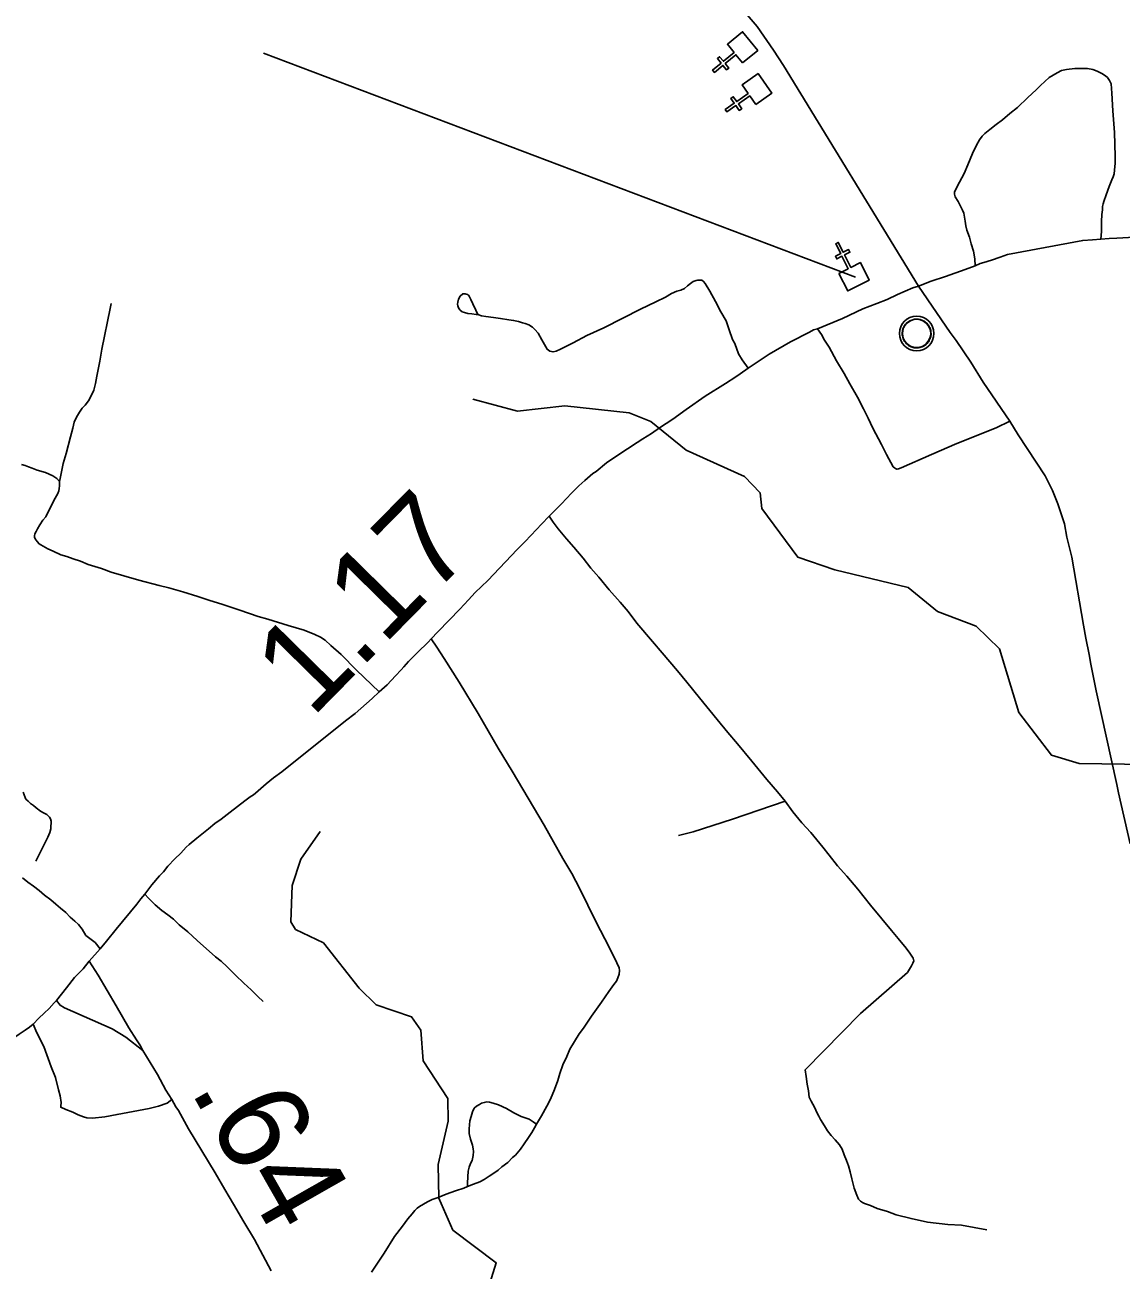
# Model space of a CAD drawing. Extents: x 2290615 to 2522933, y 819489 to 1012715.
# Drawn here: x 2430887 to 2436862, y 876394 to 883180 of the extents above; entities that cross this region are included whole.
import ezdxf

# ---------------------------------------------------------------- set-up
doc = ezdxf.new("R2010")
doc.units = 0
for name, color, linetype in [('Exist Civil Demographics Community CELL', 7, 'Continuous'), ('Exist Cultural Church CELL', 7, 'Continuous'), ('Exist Hydrographic Misc Water Feature', 7, 'Continuous'), ('Exist Road Non-System Type 51', 7, 'Continuous'), ('Exist Road Secondary Mileage Hundredths English Label', 7, 'Continuous'), ('Exist Road Secondary Structure Standard Bridge Number Label', 7, 'Continuous'), ('Exist Road Secondary Type 51 Attributed', 7, 'Continuous')]:
    doc.layers.add(name, color=color, linetype=linetype)

msp = doc.modelspace()

# ---------------------------------------------------------------- linework, layer by layer
at = {"layer": 'Exist Civil Demographics Community CELL'}
msp.add_lwpolyline([(2435670, 881511.4), (2435671, 881517), (2435672.8, 881523.6), (2435675.7, 881530.8), (2435678.6, 881536.5), (2435681.9, 881542.2), (2435685.7, 881547.4), (2435689.7, 881551.7), (2435694.3, 881556.3), (2435699.8, 881560.9), (2435705.2, 881564.6), (2435710.1, 881567.4), (2435715.2, 881569.9), (2435720.6, 881572.2), (2435726.2, 881574), (2435730.6, 881575.2), (2435735.4, 881575.9), (2435739.6, 881576.6), (2435745.9, 881576.9), (2435750.4, 881576.8), (2435756, 881576.5), (2435760.9, 881575.8), (2435765.8, 881574.8), (2435770.8, 881573.4), (2435776, 881571.5), (2435782.7, 881568.5), (2435788.9, 881565), (2435794, 881561.5), (2435799.1, 881557.5), (2435802.5, 881554.3), (2435806.6, 881550), (2435810.4, 881545.3), (2435813.5, 881540.7), (2435816.6, 881535.7), (2435819.1, 881530.5), (2435821.1, 881525.5), (2435822.7, 881520.5), (2435824, 881515.9), (2435825.1, 881509.8), (2435825.7, 881505.1), (2435826, 881499.1), (2435825.8, 881493.4), (2435825.2, 881487.7), (2435824.3, 881482.2), (2435822.6, 881476), (2435820.7, 881470.2), (2435818.4, 881465.1), (2435815.3, 881459.1), (2435812, 881453.8), (2435808.6, 881449.1), (2435804.3, 881444.4), (2435799, 881439.4), (2435794, 881435.3), (2435789, 881431.8), (2435784.7, 881429.3), (2435777.9, 881426.1), (2435770.7, 881423.4), (2435764.8, 881421.9), (2435758.2, 881420.6), (2435753.7, 881420.1), (2435749.3, 881419.9), (2435743.7, 881419.9), (2435739.4, 881420.3), (2435733.8, 881421), (2435727.8, 881422.3), (2435723.2, 881423.6), (2435718.1, 881425.5), (2435713.5, 881427.5), (2435709.6, 881429.7), (2435702.8, 881433.8), (2435697.2, 881438.1), (2435692.3, 881442.6), (2435687.8, 881447.4), (2435684.6, 881451.4), (2435681.7, 881455.6), (2435677.6, 881462.7), (2435675.8, 881466.2), (2435674.1, 881470.2), (2435671.5, 881478.4), (2435670, 881485.5), (2435669.3, 881490.6), (2435669, 881497), (2435668.9, 881501.6), (2435669.5, 881508.1)], close=True, dxfattribs=at)
for centre, radius in [((2435747.6, 881499), 94.3), ((2435747.3, 881499.3), 76.7)]:
    msp.add_circle(centre, radius, dxfattribs=at)
at = {"layer": 'Exist Cultural Church CELL'}
for points in [[(2434799.1, 882974.2), (2434762.9, 883018.1), (2434704.1, 882969.8), (2434724.4, 882945.1), (2434712, 882934.9), (2434691.7, 882959.7), (2434645.2, 882921.5), (2434635.1, 882933.9), (2434681.6, 882972.1), (2434661.3, 882996.8), (2434673.6, 883006.9), (2434693.9, 882982.2), (2434752.8, 883030.5), (2434716.3, 883075.1), (2434798.6, 883142.7), (2434881.4, 883041.7)], [(2434870.9, 882746.9), (2434838.1, 882793.4), (2434775.8, 882749.7), (2434794.1, 882723.5), (2434781, 882714.4), (2434762.7, 882740.6), (2434713.4, 882706.1), (2434704.2, 882719.2), (2434753.5, 882753.7), (2434735.1, 882779.9), (2434748.2, 882789.1), (2434766.6, 882762.9), (2434828.9, 882806.6), (2434795.9, 882853.8), (2434883.1, 882914.9), (2434958.1, 882807.9)], [(2435324.2, 881826), (2435375, 881851.8), (2435340.6, 881919.8), (2435312.1, 881905.3), (2435304.9, 881919.6), (2435333.4, 881934), (2435306.3, 881987.7), (2435320.6, 881994.9), (2435347.7, 881941.2), (2435376.3, 881955.7), (2435383.5, 881941.4), (2435355, 881927), (2435389.3, 881859), (2435440.8, 881884.9), (2435488.8, 881789.9), (2435372.2, 881731)]]:
    msp.add_lwpolyline(points, close=True, dxfattribs=at)
at = {"layer": 'Exist Hydrographic Misc Water Feature'}
for points in [[(2439360.9, 878908.7), (2439018.9, 878898), (2438720.9, 878816.8), (2438369.9, 878878), (2437748.8, 879138.3), (2436632.9, 879155), (2436482, 879201.3), (2436304, 879433.6), (2436198.8, 879780.7), (2436071.9, 879903.4), (2435861.9, 879983.5), (2435701.9, 880114.8), (2435300.9, 880210.1), (2435099.9, 880280.6), (2434903.9, 880545), (2434894.9, 880630.1), (2434810, 880718.5), (2434491.9, 880863), (2434298, 881019.3), (2434179.8, 881067), (2433829.8, 881105.2), (2433571.9, 881075), (2433328.9, 881140.5)], [(2433272.9, 875846.2), (2433456, 876434.7), (2433220, 876612.3), (2433142.9, 876786.4), (2433140, 876970.1), (2433195, 877205.4), (2433192.9, 877330.1), (2433057, 877534.6), (2433045.9, 877701.6), (2432994.8, 877775.1), (2432801.9, 877839.3), (2432709, 877930.8), (2432514, 878178.8), (2432362.9, 878251.5), (2432336.8, 878293.1), (2432343, 878490.3), (2432391, 878633.4), (2432497, 878785.5)]]:
    msp.add_lwpolyline(points, dxfattribs=at)
at = {"layer": 'Exist Road Non-System Type 51'}
for points in [[(2436066.7, 881868.3), (2436064.7, 881904.8), (2436056.9, 881947.2), (2436045.3, 881987.3), (2436035.2, 882023.1), (2436021.4, 882062.6), (2436016.4, 882086.3), (2436012.5, 882110.9), (2436008.6, 882132.6), (2436005.6, 882155.3), (2435997.7, 882171.1), (2435974.1, 882217.4), (2435958.3, 882243.1), (2435953.4, 882257.9), (2435953.4, 882269.7), (2435968.1, 882300.3), (2436006.6, 882371.3), (2436027.3, 882418.6), (2436051.9, 882478.8), (2436073.6, 882525.1), (2436089.4, 882553.7), (2436104.2, 882574.5), (2436119, 882588.3), (2436145.8, 882611.1), (2436180.3, 882637.8), (2436214.8, 882663.4), (2436256.2, 882697.9), (2436296.6, 882730.5), (2436353.8, 882785.7), (2436398.2, 882827.1), (2436421.8, 882850.8), (2436469.1, 882893.2), (2436512.5, 882919.8), (2436537.2, 882931.7), (2436563.8, 882936.6), (2436609.1, 882943.5), (2436644.6, 882943.5), (2436679.1, 882942.5), (2436707.7, 882937.6), (2436732.3, 882928.7), (2436757, 882915.9), (2436776.7, 882902.1), (2436788.5, 882893.2), (2436798.4, 882877.4), (2436807.2, 882859.7), (2436812.2, 882808.4), (2436817.1, 882712.7), (2436826, 882593.4), (2436829.9, 882464.2), (2436828.9, 882426.2), (2436826, 882388.7), (2436824, 882369), (2436818.1, 882353.2), (2436811.2, 882336.4), (2436797.4, 882299), (2436779.6, 882253.6), (2436767.8, 882218.1), (2436763.9, 882205.3), (2436760.9, 882190.5), (2436759.9, 882171.7), (2436757, 882147.6), (2436755, 882109.1), (2436755, 882054.9), (2436752, 882012.5)], [(2434828.4, 881309.2), (2434796.3, 881355.3), (2434777.1, 881387.8), (2434756.4, 881444), (2434743.9, 881465.3), (2434725.4, 881519.5), (2434709.1, 881568.3), (2434681, 881617.1), (2434651.4, 881673.3), (2434620.4, 881729.6), (2434595.2, 881771), (2434586.4, 881782.8), (2434577.5, 881788.7), (2434565.7, 881788.7), (2434553.8, 881788.7), (2434545, 881787.3), (2434530.2, 881781.3), (2434515.4, 881771), (2434499.1, 881757.7), (2434482.9, 881744.4), (2434462.2, 881735.5), (2434440, 881729.6), (2434411.9, 881716.3), (2434377.9, 881697), (2434326.1, 881671.9), (2434243.3, 881630.4), (2434145.7, 881581.6), (2434042.2, 881529.8), (2433949.1, 881486.9), (2433875.2, 881447), (2433805.7, 881413), (2433782, 881402.6), (2433765.7, 881398.2), (2433748, 881402.6), (2433733.2, 881413), (2433719.9, 881439.6), (2433705.1, 881464.8), (2433684.4, 881500.3), (2433666.7, 881521), (2433653.4, 881532.8), (2433634, 881545.1), (2433614.3, 881553.7), (2433598.5, 881557.6), (2433577.5, 881564.2), (2433550.5, 881569.5), (2433525.5, 881573.4), (2433479.5, 881580.6), (2433441.4, 881585.2), (2433400, 881591.2), (2433375.7, 881594.4), (2433356, 881601.7)], [(2433356, 881601.7), (2433345.5, 881626.7), (2433329.1, 881659.5), (2433317.9, 881683.9), (2433312, 881695.7), (2433309.3, 881702.9), (2433305.4, 881706.9), (2433299.5, 881710.8), (2433292.3, 881713.5), (2433286.3, 881715.4), (2433282.4, 881715.4), (2433273.2, 881714.1), (2433260.1, 881702.9), (2433250.2, 881685.8), (2433246.3, 881669.4), (2433245.6, 881658.9), (2433246.9, 881649.7), (2433248.9, 881643.1), (2433252.2, 881634.6), (2433260.1, 881625.3), (2433270.6, 881616.8), (2433283.7, 881612.9), (2433300.8, 881607.6), (2433322.5, 881605), (2433346.8, 881603), (2433356, 881601.7)], [(2431075.7, 880692.7), (2431079.7, 880708.1), (2431096.3, 880790.4), (2431111.7, 880844.5), (2431136.2, 880934.9), (2431147.6, 880983), (2431155.1, 881015.2), (2431168.8, 881043.3), (2431184.3, 881069.6), (2431200, 881091.8), (2431215.8, 881108.1), (2431233.4, 881132.2), (2431248.9, 881158.5), (2431262.6, 881190.7), (2431271.9, 881226.9), (2431279.5, 881267), (2431296.2, 881347.1), (2431307.3, 881413.4), (2431352.1, 881634), (2431357.6, 881662)], [(2436255.8, 881020.8), (2436180.8, 880984.2), (2435965.9, 880899.2), (2435828.9, 880839.1), (2435664, 880766.7), (2435648, 880760.7), (2435640.1, 880758.6), (2435631.9, 880762.4), (2435626, 880766.2), (2435619.9, 880772.1), (2435583, 880839.7), (2435556.1, 880893.2), (2435508.9, 880982.5), (2435484, 881038.1), (2435457.3, 881087.7), (2435424.3, 881151.4), (2435383.3, 881224.7), (2435352.6, 881280.3), (2435311.5, 881349.7), (2435270.4, 881425), (2435245.9, 881462.7), (2435229.5, 881492.4), (2435207.5, 881524.9)], [(2431075.7, 880692.7), (2431061.9, 880708.5), (2431039.2, 880723.3), (2430999.8, 880741.1), (2430954.9, 880754.2), (2430926.9, 880763.9), (2430906.8, 880771.6), (2430888.4, 880778.6), (2430868.7, 880784.5)], [(2432818.6, 879546.5), (2432694.2, 879664.1), (2432610.5, 879748.9), (2432554.3, 879798.2), (2432523.7, 879826.8), (2432498.1, 879843.6), (2432467.5, 879858.4), (2432408.4, 879882), (2432321.6, 879907.7), (2432211.2, 879942.2), (2432159, 879957), (2432059.4, 879991.5), (2431965.8, 880021.1), (2431889.9, 880045.8), (2431829.8, 880064.5), (2431747.9, 880090.1), (2431672, 880111.8), (2431618.8, 880126.1), (2431507.4, 880154.7), (2431425.6, 880177.4), (2431356.6, 880197.1), (2431305.3, 880217.9), (2431232.4, 880240.5), (2431190, 880257.3), (2431150, 880271.1), (2431115.7, 880282.7), (2431083.7, 880292.2), (2431041.4, 880311.7), (2431011.6, 880325.9), (2430986.9, 880338.9), (2430974.8, 880346.6), (2430964.3, 880351.5), (2430953.4, 880364.3), (2430943.6, 880380.1), (2430938.6, 880389), (2430938.6, 880395.9), (2430940.6, 880406.7), (2430948.5, 880420.5), (2430956.4, 880434.3), (2430969.2, 880455.1), (2430985, 880481.7), (2431000.7, 880500.4), (2431021.4, 880541.4), (2431053, 880600.5), (2431065.8, 880627.2), (2431071.7, 880641), (2431074.7, 880654.8), (2431076.6, 880667.6), (2431075.7, 880692.7)], [(2435031.5, 878950.1), (2434988.4, 879000.9), (2434931.6, 879068.5), (2434848.6, 879168.5), (2434770.2, 879262.3), (2434718, 879323.8), (2434659.6, 879394.5), (2434564.3, 879512.9), (2434495.1, 879599), (2434444.4, 879660.5), (2434401.4, 879709.7), (2434359.9, 879758.9), (2434308, 879819.3), (2434222.4, 879920), (2434175.5, 879983.4), (2434130.9, 880034.1), (2434071.9, 880101.8), (2434014.8, 880170.9), (2433972.2, 880220.2), (2433929.4, 880273.6), (2433878.5, 880334.8), (2433839.8, 880380.2), (2433793.2, 880433.6), (2433765.7, 880470.8), (2433745, 880503.4)], [(2433675.6, 877189.7), (2433702.2, 877234.8), (2433732, 877287), (2433751.4, 877326), (2433772.9, 877379.3), (2433792.4, 877427.5), (2433802.6, 877465.4), (2433819, 877513.6), (2433840.5, 877557.7), (2433856.9, 877598.7), (2433882.6, 877639.7), (2433908.2, 877681.7), (2433931.7, 877713.5), (2433975.8, 877779.1), (2434029.1, 877853.9), (2434069, 877912.3), (2434097.7, 877951.3), (2434111, 877969.7), (2434119.2, 877987.2), (2434125.4, 878006.6), (2434128.4, 878027.1), (2434125.4, 878041.5), (2434114.1, 878069.2), (2434074.1, 878150.1), (2433998.3, 878294.7), (2433912.3, 878473), (2433868.2, 878556.1), (2433819, 878638.1), (2433717.6, 878818.5), (2433543.4, 879113.7), (2433466.6, 879238.8), (2433357, 879428.4), (2433254.5, 879598.5), (2433171.5, 879727.7), (2433131.6, 879789.2), (2433100.9, 879834.3)], [(2430878.4, 878999.4), (2430888.9, 878969.6), (2430893, 878961.6), (2430905.1, 878949.8), (2430917.4, 878937.9), (2430933.5, 878926.2), (2430947.8, 878914.4), (2430972, 878894.7), (2430988.1, 878887), (2431006.3, 878877.3), (2431020.5, 878863.5), (2431026.5, 878853.6), (2431030.8, 878841.5), (2431030.9, 878829.5), (2431029.1, 878813.6), (2431029.3, 878799.6), (2431023.7, 878779.6), (2431012, 878753.3), (2430996.5, 878721), (2430971.1, 878670.8), (2430945.9, 878622.3)], [(2434449.3, 878763.4), (2434528.9, 878782.5), (2434744, 878851.7), (2435031.5, 878950.1)], [(2436129.7, 876614.3), (2435991.9, 876638.5), (2435917.3, 876643), (2435807.3, 876655.8), (2435717.1, 876674.8), (2435636.4, 876695.5), (2435588, 876714), (2435532.7, 876730.1), (2435495.8, 876746.3), (2435475.1, 876753.2), (2435463.6, 876757.8), (2435452, 876762.6), (2435442, 876770), (2435430.9, 876780.7), (2435420.8, 876803.2), (2435406.4, 876841.1), (2435394.1, 876892.3), (2435384.9, 876930.3), (2435376.7, 876962), (2435365.5, 876991.8), (2435353.2, 877023.5), (2435340.9, 877053.3), (2435326.5, 877076.8), (2435304, 877104.5), (2435282.5, 877127.1), (2435262, 877153.7), (2435250.7, 877172.2), (2435235.4, 877195.7), (2435223.6, 877214.7), (2435213.8, 877233.7), (2435204.6, 877249.1), (2435190.3, 877281.9), (2435172.9, 877315.7), (2435161.6, 877337.2), (2435158.5, 877372.1), (2435151.3, 877406.9), (2435145.2, 877448.9), (2435139.7, 877485.5), (2435441.3, 877793.4), (2435696.9, 878016.8), (2435719.9, 878052.2), (2435727.6, 878067.6), (2435732.2, 878080.4), (2435728.1, 878093.7), (2435721, 878106), (2435710.7, 878122.4), (2435690.2, 878148), (2435647.2, 878201.3), (2435610.3, 878245.4), (2435557.6, 878309.5), (2435496.6, 878382.6), (2435427.4, 878469.6), (2435366.3, 878540.8), (2435315.5, 878597.9), (2435271.2, 878656.5), (2435235.9, 878699.5), (2435171.3, 878779.5), (2435122.1, 878831.2), (2435073.3, 878892.4), (2435031.5, 878950.1)], [(2431297.9, 878145.9), (2431269.4, 878179.5), (2431219.8, 878218.5), (2431199.2, 878252), (2431178.9, 878277.8), (2431158.6, 878295.6), (2431134.3, 878317.2), (2431110, 878342.9), (2431081.6, 878366.3), (2431055.3, 878388), (2431029, 878411.6), (2430994.7, 878437.2), (2430964.2, 878462.8), (2430933.9, 878486.1), (2430903.6, 878507.7), (2430873.2, 878531.3)], [(2432186.6, 877857.7), (2432156.5, 877886.1), (2432121, 877922.5), (2432079.6, 877959), (2432034.3, 878002.4), (2431989.9, 878047.8), (2431957.4, 878078.4), (2431926.8, 878102), (2431826.3, 878189.8), (2431776, 878237.2), (2431727.7, 878276.6), (2431696.2, 878306.2), (2431665.6, 878330.9), (2431633.1, 878353.5), (2431597.1, 878385.4), (2431560.2, 878421.6), (2431540.4, 878443.1)], [(2431237.8, 878078.9), (2431287.1, 878002.5), (2431384.7, 877835.4), (2431454.1, 877715.5), (2431495.5, 877648.9), (2431517.2, 877617.4), (2431529.6, 877590.5)], [(2430932.2, 877734), (2430952.9, 877688.2), (2430989.9, 877612.7), (2431030.2, 877501.7), (2431053.4, 877444), (2431070.9, 877377.5), (2431079.7, 877343.5), (2431084.7, 877308.2), (2431083.5, 877288.1), (2431082.2, 877281.8), (2431109.9, 877269.1), (2431147.7, 877255.3), (2431177.9, 877240.2), (2431205.7, 877230.1), (2431224.5, 877225), (2431254.8, 877222.5), (2431322.1, 877230), (2431390, 877243), (2431564.3, 877274.6), (2431615.6, 877287.4), (2431661.9, 877304.2), (2431687.6, 877324.9)], [(2433675.6, 877189.7), (2433657.2, 877203), (2433635.6, 877216.3), (2433591.6, 877231.7), (2433551.6, 877252.2), (2433512.7, 877274.7), (2433468.7, 877294.2), (2433440, 877303.4), (2433419.5, 877309.6), (2433404.1, 877310.6), (2433390.8, 877307.5), (2433375.4, 877304.5), (2433364.2, 877297.3), (2433347.8, 877288.1), (2433336.5, 877276.8), (2433326.2, 877257.3), (2433320.1, 877231.7), (2433312.9, 877207.1), (2433309.9, 877185.6), (2433308.8, 877164), (2433308.8, 877138.4), (2433316, 877108.7), (2433326.2, 877075.9), (2433330.3, 877055.4), (2433332.4, 877040), (2433330.3, 877019.5), (2433324.2, 876991.8), (2433316, 876975.4), (2433307.8, 876954.9), (2433303.7, 876933.4), (2433300.6, 876902.7), (2433298.6, 876868.8), (2433299.6, 876849.3)], [(2433299.6, 876849.3), (2433331.4, 876862.7), (2433366.2, 876876), (2433389.8, 876888.3), (2433417.4, 876905.7), (2433443, 876922.1), (2433466.6, 876938.5), (2433487.1, 876958), (2433519.9, 876981.6), (2433545.5, 877008.2), (2433561.9, 877021.6), (2433587.5, 877053.3), (2433608, 877083.1), (2433632.6, 877117.9), (2433651, 877144.6), (2433665.4, 877170.2), (2433675.6, 877189.7)], [(2433299.6, 876849.3), (2433280.1, 876840.1), (2433234, 876825.8), (2433182.8, 876808.3), (2433138.8, 876790.9), (2433106, 876778.6), (2433081.4, 876767.3), (2433058.8, 876754), (2433038.4, 876741.7), (2433025, 876731.5), (2433011.7, 876719.2), (2432998.4, 876701.7), (2432973.8, 876674.1), (2432945.1, 876634.1), (2432902.1, 876577.7), (2432845.8, 876486.5), (2432776.1, 876382.9)]]:
    msp.add_lwpolyline(points, dxfattribs=at)
at = {"layer": 'Exist Road Secondary Structure Standard Bridge Number Label'}
msp.add_line((2435415.1, 881805.9), (2432188, 883027), dxfattribs=at)
at = {"layer": 'Exist Road Secondary Type 51 Attributed'}
for points in [[(2435757.2, 881756.8), (2435022.2, 882959.1), (2434966.7, 883043.6), (2434878.5, 883170.9), (2434461.6, 883658.7)], [(2435757.2, 881756.8), (2435827.2, 881783.5), (2435904.1, 881809.1), (2436012.5, 881847.6), (2436066.7, 881868.3), (2436094.6, 881879.3), (2436113.3, 881885.2), (2436154.7, 881898), (2436202, 881913.8), (2436243.4, 881929.6), (2436652.5, 882005.5), (2436705.7, 882008.5), (2436752, 882012.5), (2436797.4, 882015.9), (2436838.8, 882017.9), (2437223.2, 882039.3)], [(2431059.4, 877864.2), (2431114.1, 877932.3), (2431156.9, 877988.5), (2431204.3, 878036.5), (2431237.8, 878078.9), (2431297.9, 878145.9), (2431332.4, 878186.4), (2431385.3, 878252.9), (2431497.2, 878388.5), (2431519.7, 878418.6), (2431540.4, 878443.1), (2431579.7, 878493.6), (2431620.8, 878542.2), (2431642.5, 878564.9), (2431666.1, 878595.4), (2431703.6, 878635.9), (2431737.1, 878666.4), (2431765.7, 878699), (2431782.4, 878713.8), (2431824.8, 878748.3), (2431860.3, 878777.4), (2431887.1, 878800.1), (2431922.4, 878827.7), (2431956.9, 878851.4), (2432006.2, 878890.8), (2432086, 878951), (2432115.6, 878972.7), (2432132.4, 878984.5), (2432144.2, 878994.4), (2432202.4, 879044.7), (2432242.8, 879077.2), (2432288.1, 879110.3), (2432634.6, 879386.9), (2432687.9, 879427.7), (2432780.6, 879509), (2432818.6, 879546.5), (2432861.6, 879584.1), (2432906.8, 879632.8), (2432938.3, 879665.3), (2432952.1, 879681.5), (2432977.7, 879711.7), (2433027.1, 879760.6), (2433084.2, 879817.4), (2433100.9, 879834.3), (2433137.8, 879872.2), (2433198.9, 879936.3), (2433258.1, 879996.4), (2433305.4, 880047.7), (2433341.9, 880087.2), (2433410.9, 880153.3), (2433569.6, 880321.9), (2433613.9, 880365.3), (2433675, 880430.4), (2433702.6, 880459), (2433745, 880503.4), (2433811.1, 880570.5), (2433866.3, 880628.6), (2433906.7, 880668.1), (2433938.2, 880696.7), (2433982.6, 880735.2), (2434000.3, 880747), (2434056.5, 880793.3), (2434119.6, 880834.8), (2434225.1, 880903.8), (2434254.7, 880924.5), (2434302, 880953.1), (2434345.4, 880983.7), (2434418.3, 881031), (2434492.2, 881085.3), (2434595.7, 881157.3), (2434705.1, 881226.3), (2434761.3, 881262.8), (2434786, 881279.6), (2434828.4, 881309.2), (2434900, 881357.2), (2434944.4, 881385.8), (2435059.7, 881452.9), (2435163.2, 881506.2), (2435185.9, 881518), (2435207.5, 881524.9), (2435342.6, 881581.1), (2435455, 881633.4), (2435529.9, 881663), (2435587.6, 881684.8), (2435642.8, 881710.5), (2435727.6, 881747), (2435757.2, 881756.8)], [(2436911.5, 878717.1), (2436847.5, 878996.3), (2436838.9, 879040.2), (2436725.3, 879550.4), (2436697.4, 879696), (2436688.5, 879749.8), (2436669.3, 879837.5), (2436656.2, 879909.4), (2436592.8, 880280.5), (2436566.4, 880389.6), (2436553.8, 880461.1), (2436517.7, 880570.3), (2436487.5, 880643.8), (2436448, 880722.8), (2436448, 880722.8), (2436300.2, 880946.3), (2436255.8, 881020.8), (2436109.5, 881234.1), (2436043.4, 881342.2), (2435963.7, 881461), (2435929.7, 881504.4), (2435757.2, 881756.8)], [(2430080.7, 877376.3), (2430302.3, 877454.4), (2430546.3, 877535.8), (2430654.2, 877580.2), (2430717.8, 877603.8), (2430768.1, 877628.2), (2430808, 877647.5), (2430831.7, 877663.7), (2430856.8, 877680.8), (2430889.3, 877702.9), (2430911.5, 877717.7), (2430932.2, 877734), (2430963.2, 877766.6), (2430992.8, 877794.7), (2431019.4, 877819.8), (2431046, 877850.9), (2431059.4, 877864.2)], [(2431059.4, 877864.2), (2431078.6, 877837.6), (2431102.2, 877822.8), (2431362.5, 877708.9), (2431437.9, 877663), (2431529.6, 877590.5), (2431609.9, 877459.6), (2431655, 877375.2), (2431655, 877375.2), (2431687.6, 877324.9), (2431709.9, 877283.9), (2431724.4, 877263.6), (2431779.6, 877164.9), (2431924.1, 876924.9), (2431976, 876832.9), (2431924.1, 876924.9), (2431976, 876832.9), (2432024.7, 876754.6), (2432079.9, 876657.7), (2432139, 876561.7), (2432228.8, 876390.2)]]:
    msp.add_lwpolyline(points, dxfattribs=at)

# ---------------------------------------------------------------- texts
at = {"layer": 'Exist Road Secondary Mileage Hundredths English Label'}
for s, rotation, p in [('1.17', 45.4892, (2432449.9, 879398.1)), ('.64', 299.66435, (2431783.2, 877379))]:
    msp.add_text(s, height=500, rotation=rotation, dxfattribs=at).set_placement(p)

doc.saveas('drawing.dxf')
